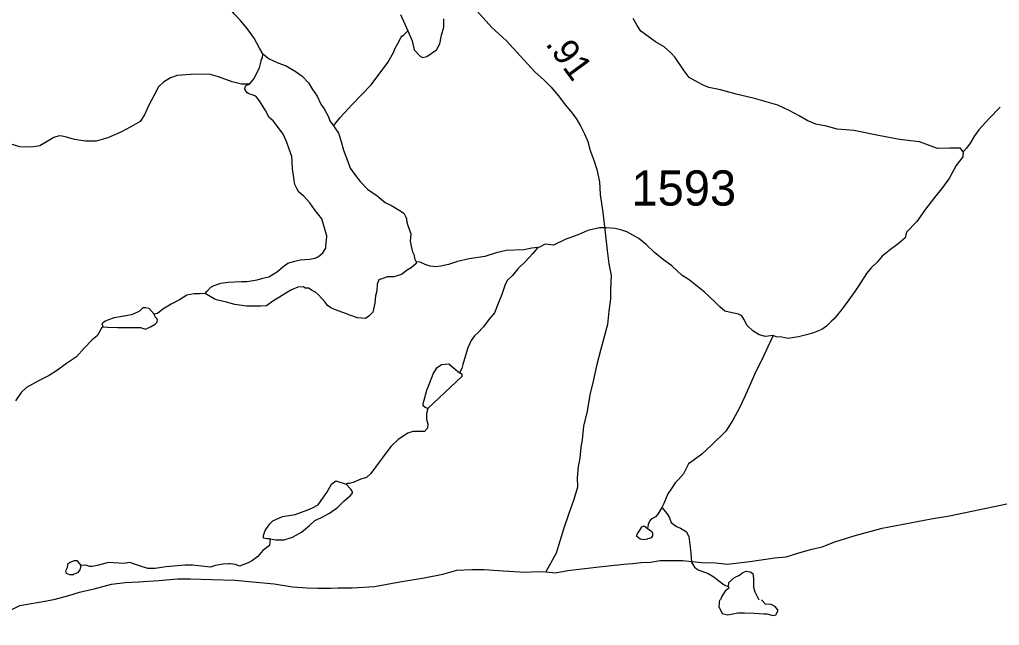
# Model space of a CAD drawing. Extents: x 1950930 to 2061844, y 904556 to 1017002.
# Drawn here: x 2022647 to 2027382, y 955358 to 958286 of the extents above; entities that cross this region are included whole.
import ezdxf

# ---------------------------------------------------------------- set-up
doc = ezdxf.new("R2010")
doc.units = 0
for name, color, linetype in [('Exist Hydrographic Creek Single Shore', 7, 'Continuous'), ('Exist Hydrographic Misc Water Feature', 7, 'Continuous'), ('Exist Road Primary US Structure Standard Bridge CELL', 7, 'Continuous'), ('Exist Road Secondary Type 51 Attributed', 7, 'Continuous'), ('Exist Road Secondary Type 51 Number Label', 7, 'Continuous')]:
    doc.layers.add(name, color=color, linetype=linetype)

msp = doc.modelspace()

# ---------------------------------------------------------------- linework, layer by layer
at = {"layer": 'Exist Hydrographic Creek Single Shore'}
for points in [[(2027386.7, 957862.8), (2027330.7, 957806.5), (2027282.7, 957752.7), (2027262.7, 957724.6), (2027241, 957688.6), (2027222.8, 957664.7), (2027207, 957646.6)], [(2027207, 957646.6), (2027204.8, 957622.7), (2027172.8, 957580.4), (2027141, 957520.7), (2027108.9, 957476.4), (2027069.2, 957426.3), (2027025, 957370.5), (2026983.1, 957310.3), (2026933.1, 957258.5), (2026927.3, 957230.4), (2026893.2, 957202.2), (2026855.2, 957174.5), (2026815.2, 957142.1), (2026791.3, 957114.4), (2026763.2, 957086.1), (2026739.3, 957058.1), (2026703.3, 957000.1), (2026683.3, 956972.3), (2026655.3, 956932.2), (2026619.5, 956884), (2026603.3, 956864), (2026583.5, 956840.1), (2026571.4, 956828.2), (2026547.3, 956804.1), (2026523.3, 956788.2), (2026483.3, 956772), (2026449.3, 956762.2), (2026411.3, 956752.1), (2026359.3, 956744), (2026331.3, 956751.8), (2026303.4, 956752.1), (2026289.4, 956759.9)], [(2026289.4, 956759.9), (2026273.3, 956725.8), (2026233.5, 956641.9), (2026203.4, 956581.8), (2026177.5, 956522), (2026149.7, 956461.9), (2026125.6, 956409.8), (2026093.5, 956349.8), (2026059.6, 956297.7), (2025991.6, 956229.8), (2025943.8, 956185.5), (2025907.7, 956157.7), (2025879.8, 956139.6), (2025855.8, 956091.5), (2025832, 956063.5), (2025815.9, 956047.7), (2025797.9, 956019.6), (2025780, 955993.7), (2025760, 955947.5), (2025750.1, 955927.7)]]:
    msp.add_lwpolyline(points, dxfattribs=at)
at = {"layer": 'Exist Hydrographic Misc Water Feature'}
for points in [[(2023822.6, 958120.4), (2023806.4, 958148.3), (2023780.5, 958196.5), (2023746.3, 958242.5), (2023712.4, 958282.5), (2023684.2, 958314.3), (2023652.5, 958352.4), (2023634.2, 958390.5), (2023612.3, 958424.4), (2023604.3, 958452.5), (2023590.2, 958484.3), (2023578.3, 958540.3), (2023572.3, 958568.3), (2023562, 958610.2), (2023562.1, 958646.3), (2023564.2, 958654.5), (2023562.3, 958686.3)], [(2024488.4, 958310.8), (2024522.6, 958231)], [(2024522.6, 958231), (2024544.5, 958182.9), (2024554.4, 958139.1), (2024582.4, 958108.9), (2024594.4, 958102.8), (2024614.5, 958107), (2024662.4, 958139.1), (2024678.5, 958169), (2024684.4, 958203), (2024686.6, 958211.1), (2024696.5, 958249), (2024696.4, 958289.1)], [(2027207, 957646.6), (2027194.9, 957664.6), (2027143, 957664.4), (2027082.9, 957662.3), (2026996.9, 957694.3), (2026898.7, 957706.5), (2026798.7, 957726.3), (2026678.8, 957750.1), (2026598.8, 957756), (2026546.6, 957770.3), (2026494.7, 957780.2), (2026452.7, 957798.1), (2026414.8, 957819.9), (2026366.7, 957846.2), (2026310.8, 957872), (2026198.6, 957903.8), (2026110.8, 957926), (2026062.8, 957937.8), (2026034.7, 957945.9), (2025978.5, 957957.9), (2025946.6, 957969.8), (2025912.6, 957989.8), (2025882.7, 958005.9), (2025858.4, 958037.9), (2025814.5, 958101.8), (2025794.6, 958125.8), (2025762.4, 958153.7), (2025720.6, 958177.6), (2025660.4, 958221.5), (2025648.5, 958229.6), (2025632.3, 958257.5), (2025612.3, 958291.7)], [(2024164.5, 957772.7), (2024196.5, 957812.7), (2024254.6, 957874.9), (2024346.5, 957970.8), (2024426.5, 958078.7), (2024454.4, 958126.7), (2024462.4, 958146.9), (2024474.4, 958170.9), (2024490.4, 958200.8), (2024494.4, 958205), (2024502.4, 958211), (2024522.6, 958231)], [(2023758.5, 957974.4), (2023780.4, 958000.5), (2023794.5, 958032.4), (2023806.4, 958052.5), (2023810.4, 958072.4), (2023816.4, 958092.3), (2023820.5, 958100.5), (2023822.6, 958120.4)], [(2023822.6, 958120.4), (2023852.6, 958096.5), (2023894.5, 958076.6), (2023934.6, 958062.6), (2023978.4, 958036.5), (2024012.6, 958012.5), (2024042.5, 957980.7), (2024062.5, 957948.7), (2024084.5, 957916.5), (2024102.7, 957876.7), (2024118.7, 957854.7), (2024140.5, 957816.5), (2024146.7, 957796.7), (2024164.5, 957772.7)], [(2023758.5, 957974.4), (2023734.6, 957974.2), (2023718.5, 957974.3), (2023674.4, 957984.4), (2023608.6, 958008.4), (2023562.6, 958022.1), (2023474.6, 958020.3), (2023408.6, 958016.1), (2023376.5, 958004.3), (2023342.6, 957984), (2023318.5, 957960.2), (2023296.6, 957920), (2023270.7, 957872), (2023250.7, 957826.1), (2023228.7, 957794.1), (2023184.5, 957768.1), (2023136.8, 957742.1), (2023072.8, 957713.9), (2023016.7, 957698), (2022964.9, 957697.8), (2022912.8, 957705.8), (2022872.7, 957717.8), (2022852.8, 957721.8), (2022838.7, 957723.7), (2022812.6, 957715.7), (2022744.9, 957675.8), (2022704.7, 957669.7), (2022648.6, 957671.5), (2022580.8, 957691.6)], [(2023543.3, 956962.2), (2023553, 956974.1), (2023571.1, 956992.1), (2023587, 957000.3), (2023619.1, 957012.1), (2023655.3, 957016.3), (2023719, 957020.2), (2023747.3, 957020.3), (2023795, 957028.5), (2023823.1, 957036.5), (2023851.1, 957042.4), (2023893, 957068.5), (2023919, 957090.6), (2023943, 957108.5), (2023971.1, 957116.4), (2024003.1, 957124.6), (2024047.2, 957128.6), (2024075.1, 957132.6), (2024091.1, 957140.5), (2024113.1, 957158.4), (2024123, 957176.6), (2024127, 957180.5), (2024126.9, 957192.6), (2024131.1, 957236.5), (2024130.9, 957240.4), (2024122.9, 957268.5), (2024107, 957322.7), (2024072.8, 957368.6), (2024048.9, 957400.7), (2024019, 957434.4), (2023996.8, 957452.6), (2023984.7, 957472.5), (2023976.8, 957488.5), (2023973, 957508.6), (2023970.9, 957532.6), (2023965, 957564.5), (2023964.7, 957600.6), (2023962.9, 957624.6), (2023948.7, 957664.6), (2023936.9, 957696.4), (2023920.9, 957732.5), (2023892.7, 957768.5), (2023872.6, 957796.5), (2023852.6, 957812.3), (2023834.6, 957846.5), (2023806.7, 957892.4), (2023788.5, 957916.4), (2023766.7, 957924.4), (2023754.6, 957926.3), (2023746.5, 957932.3), (2023742.6, 957936.3), (2023734.7, 957950.3), (2023738.6, 957964.3), (2023742.6, 957968.5), (2023758.5, 957974.4)], [(2024164.5, 957772.7), (2024188.7, 957736.8), (2024200.7, 957696.8), (2024212.6, 957654.5), (2024232.8, 957600.6), (2024245, 957568.6), (2024270.8, 957532.6), (2024292.8, 957502.6), (2024328.8, 957466.7), (2024374.8, 957434.9), (2024412.8, 957402.6), (2024445, 957386.9), (2024481, 957364.8), (2024503, 957350.9), (2024513.1, 957331), (2024516.8, 957322.7), (2024517, 957314.8), (2024523.1, 957290.7), (2024537, 957250.7), (2024535, 957215), (2024539.1, 957191), (2024545, 957162.9), (2024553.2, 957146.7), (2024555.2, 957130.9), (2024563.1, 957115)], [(2026289.4, 956759.9), (2026251.5, 956753.8), (2026221.5, 956762), (2026191.4, 956781.9), (2026163.4, 956807.8), (2026147.3, 956838), (2026137.5, 956853.9), (2026121.2, 956861.8), (2026075.5, 956871.6), (2026055.2, 956877.6), (2026031.4, 956897.8), (2026007.3, 956921.6), (2025955.1, 956969.6), (2025883.1, 957027.6), (2025849.1, 957049.6), (2025799.2, 957095.6), (2025759.1, 957125.6), (2025715.2, 957159.7), (2025675, 957199.6), (2025639.2, 957227.6), (2025581.1, 957259.6), (2025557, 957267.7), (2025525, 957275.5), (2025481.1, 957279.4), (2025448.9, 957279.4), (2025393.2, 957267.4), (2025349.2, 957247.4), (2025283, 957223.5), (2025227, 957195.4), (2025187.1, 957201.2), (2025159.2, 957185.3), (2025151, 957185.2)], [(2025151, 957185.2), (2025123, 957181.2), (2025083.1, 957173.1), (2024999, 957169.3), (2024949.3, 957159.2), (2024895.1, 957140.9), (2024819, 957129), (2024763, 957117.1), (2024719, 957102.9), (2024683.1, 957094.8), (2024659.1, 957091), (2024631.3, 957094.9), (2024607.1, 957102.9), (2024583.1, 957112.9), (2024563.1, 957115)], [(2025151, 957185.2), (2025125, 957153.2), (2025091.1, 957117.2), (2025055.3, 957081.2), (2025029, 957049.2), (2025003.3, 957025.1), (2024991.3, 957001.1), (2024977.2, 956957.1), (2024959.3, 956913.2), (2024941.3, 956869.2), (2024915.3, 956836.9), (2024889.3, 956801.1), (2024859.5, 956771.2), (2024845.4, 956757), (2024829.2, 956735), (2024813.4, 956698.9), (2024807.4, 956679), (2024789.4, 956619), (2024783.4, 956599.1), (2024773.5, 956579)], [(2024563.1, 957115), (2024563.2, 957106.8), (2024539.2, 957086.9), (2024519.3, 957074.9), (2024493.2, 957054.7), (2024455.3, 957042.7), (2024423.1, 957042.7), (2024411.2, 957038.7), (2024383.1, 957028.8), (2024375.1, 957006.6), (2024373.1, 956974.9), (2024367.4, 956950.7), (2024363.3, 956914.7), (2024353.3, 956872.5), (2024335.1, 956852.6), (2024319.2, 956840.8), (2024279.2, 956844.5), (2024243.3, 956856.8), (2024213.4, 956868.6), (2024181.2, 956880.7), (2024151.2, 956892.5), (2024135.4, 956904.6), (2024123.3, 956920.6), (2024107.2, 956938.7), (2024091.2, 956956.4), (2024077.3, 956968.5), (2024061.1, 956976.4), (2024043.3, 956988.6), (2024027.2, 956988.6), (2024019.1, 956994.7), (2023991.2, 956992.6), (2023961.1, 956980.4), (2023933.2, 956964.6), (2023903.2, 956944.6), (2023871.3, 956924.5), (2023839.3, 956902.2), (2023811.1, 956900.5), (2023771.4, 956900.4), (2023743.1, 956900.3), (2023687.2, 956908.3), (2023647.1, 956920.3), (2023599.1, 956932.2), (2023587.4, 956936.3), (2023567.3, 956948.2), (2023551.1, 956958.1), (2023543.3, 956962.2)], [(2023543.3, 956962.2), (2023519.3, 956960.1), (2023491, 956960.3), (2023455.1, 956954.2), (2023419.3, 956932.3), (2023379.1, 956910.1), (2023339.2, 956886), (2023313.2, 956866.2), (2023297.4, 956861.9)], [(2023051.3, 956801.7), (2023045.3, 956814), (2023049.4, 956821.8), (2023061.4, 956829.7), (2023077.3, 956836), (2023105.4, 956845.9), (2023151.2, 956853.8), (2023153.1, 956854.1), (2023193.3, 956862.1), (2023227.1, 956877.8), (2023243.2, 956893.9), (2023257.3, 956893.9), (2023271.1, 956892), (2023297.4, 956861.9)], [(2023051.3, 956801.7), (2023071.3, 956800), (2023119.1, 956798), (2023179.2, 956798.1), (2023231.4, 956798), (2023255.2, 956790), (2023283.3, 956802.2), (2023301.3, 956813.9), (2023309.3, 956822), (2023313.2, 956834), (2023309.4, 956842), (2023301.4, 956850), (2023297.4, 956861.9)], [(2023051.3, 956801.7), (2023043.3, 956794), (2023021.2, 956757.7), (2022997.5, 956737.9), (2022959.2, 956698), (2022921.3, 956655.8), (2022873.3, 956623.6), (2022829.4, 956591.7), (2022789.5, 956565.6), (2022737.4, 956539.8), (2022679.3, 956507.5), (2022653.5, 956483.4), (2022627.4, 956443.6)], [(2024619.6, 956406.9), (2024607.6, 956410.8), (2024597.6, 956418.9), (2024597.5, 956430.7), (2024601.4, 956446.7), (2024615.5, 956495), (2024641.6, 956565), (2024645.4, 956574.8), (2024665.4, 956604.9), (2024685.4, 956618.9), (2024721.6, 956623.1), (2024773.5, 956579)], [(2024619.6, 956406.9), (2024785.6, 956563), (2024785.4, 956566.9), (2024785.5, 956570.9), (2024773.5, 956579)], [(2024619.6, 956406.9), (2024613.5, 956382.8), (2024613.6, 956354.9), (2024619.7, 956330.8), (2024617.6, 956310.8), (2024603.5, 956294.7), (2024575.6, 956295), (2024547.7, 956294.9), (2024523.6, 956286.8), (2024475.7, 956256.7), (2024441.5, 956222.6), (2024403.8, 956172.8), (2024383.9, 956146.7), (2024343.7, 956092.7), (2024323.9, 956072.7), (2024295.8, 956064.5), (2024259.7, 956048.5), (2024239.6, 956044.6), (2024231.8, 956044.5), (2024225.8, 956040.6)], [(2023858, 955776.2), (2023841.9, 955776.2), (2023825.9, 955780.2), (2023825.8, 955792.3), (2023833.9, 955816.4), (2023855.9, 955848.5), (2023870, 955864.2), (2023918, 955884.3), (2023977.9, 955894.5), (2024039.8, 955916.5), (2024062, 955926.6), (2024089.8, 955940.4), (2024103.7, 955962.4), (2024131.7, 956000.6), (2024153.9, 956040.5), (2024175.9, 956056.5), (2024225.8, 956040.6)], [(2023858, 955776.2), (2023885.8, 955772.4), (2023925.9, 955772.5), (2023965.8, 955784.5), (2024010, 955808.5), (2024048, 955840.5), (2024073.8, 955864.6), (2024106, 955880.4), (2024143.8, 955900.6), (2024183.7, 955928.6), (2024215.9, 955960.5), (2024244, 955984.5), (2024255.7, 955996.7), (2024255.9, 956004.6), (2024247.9, 956016.6), (2024225.8, 956040.6)], [(2025750.1, 955927.7), (2025732, 955895.6), (2025719.9, 955883.7), (2025700, 955871.6), (2025691.9, 955861.6), (2025687.8, 955853.5), (2025684, 955845.4), (2025682, 955827.4)], [(2025750.1, 955927.7), (2025776, 955897.6), (2025788.1, 955877.7), (2025795.8, 955855.5), (2025822, 955835.6), (2025841.8, 955827.6), (2025868.1, 955811.7), (2025882, 955787.8), (2025889.9, 955723.6), (2025890.2, 955707.5), (2025894.2, 955663.5), (2025908.2, 955639.5), (2025926, 955627.7), (2025974.2, 955609.6), (2026002.1, 955593.6), (2026026.3, 955573.8), (2026052.1, 955553.9), (2026072.3, 955545.6)], [(2025682, 955827.4), (2025702, 955811.5), (2025706.1, 955803.6), (2025705.9, 955791.4), (2025698.1, 955779.4), (2025682, 955777.5), (2025680, 955775.5), (2025666.1, 955771.6), (2025646.2, 955775.6), (2025630, 955787.4), (2025629.8, 955795.6), (2025636, 955807.6), (2025642.1, 955815.4), (2025654, 955835.5), (2025665.9, 955839.5), (2025682, 955827.4)], [(2023858, 955776.2), (2023854.1, 955744.5), (2023822.1, 955720.2), (2023797.8, 955692.1), (2023772.2, 955672.3), (2023751.9, 955660.3), (2023730.1, 955652.2), (2023709.9, 955644.1), (2023690, 955652.4), (2023663.9, 955656.2), (2023656, 955656.4), (2023630, 955654.3), (2023594.1, 955648.1), (2023570, 955640.1), (2023481.9, 955650.1), (2023446.2, 955650.2), (2023354.1, 955641.9), (2023302.1, 955633.8), (2023278.1, 955634), (2023266, 955633.9), (2023225.9, 955645.9), (2023202.1, 955653.9), (2023179.9, 955662), (2023150, 955658), (2023075.9, 955661.8), (2023022.1, 955647.8), (2022998.1, 955643.7), (2022985.9, 955643.7), (2022966.1, 955649.6), (2022942.1, 955647.8)], [(2022942.1, 955647.8), (2022938, 955627.6), (2022925.9, 955611.8), (2022910, 955605.8), (2022906, 955603.6), (2022890, 955603.6), (2022874, 955609.5), (2022870, 955621.8), (2022877.9, 955637.7), (2022880.1, 955651.8), (2022881.9, 955657.6), (2022891.8, 955663.7), (2022912, 955671.8), (2022923.9, 955671.9), (2022942.1, 955647.8)], [(2026072.3, 955545.6), (2026074, 955565.9), (2026102.1, 955589.9), (2026126.3, 955601.9), (2026142.3, 955613.7), (2026158.1, 955619.9), (2026178.1, 955617.9), (2026190.1, 955609.7), (2026194.2, 955585.7), (2026194.3, 955543.7), (2026200, 955519.9), (2026216.1, 955487.8), (2026220.3, 955481.8)], [(2026072.3, 955545.6), (2026074.1, 955537.7), (2026056.1, 955523.6), (2026040.1, 955499.6), (2026034.2, 955481.7)], [(2026029.6, 955481.8), (2026025.6, 955449.7), (2026041.7, 955415.6), (2026069.8, 955409.8), (2026117.6, 955419.9), (2026149.7, 955419.9), (2026197.6, 955417.9), (2026245.8, 955414), (2026257.6, 955413.7), (2026289.6, 955405.9), (2026301.8, 955409.9), (2026313.7, 955430), (2026299.6, 955448), (2026279.5, 955459.9), (2026251.7, 955461.8), (2026231.7, 955481.9)]]:
    msp.add_lwpolyline(points, dxfattribs=at)
at = {"layer": 'Exist Road Secondary Type 51 Attributed'}
for points in [[(2024844.4, 958342.9), (2024928.4, 958247.1), (2025000.5, 958183), (2025066.6, 958111), (2025138.6, 958031), (2025180.7, 957995.2), (2025214.8, 957961), (2025250.7, 957917.1), (2025282.8, 957873.2), (2025310.7, 957841.2), (2025336.8, 957807.3), (2025358.8, 957769.2), (2025376.9, 957733.2), (2025393, 957697.3), (2025404.8, 957653.2), (2025422.9, 957607.2), (2025436.9, 957561.3), (2025449.1, 957501.2), (2025453.1, 957441.1), (2025465, 957353.3), (2025477.2, 957257.2), (2025487.2, 957169.2), (2025495.3, 957105.2), (2025505.3, 957049.1), (2025503.3, 956981.2), (2025503.4, 956937.1), (2025495.4, 956877.1), (2025487.4, 956813.2), (2025471.4, 956753.2), (2025455.5, 956693.1), (2025435.5, 956613.1), (2025419.5, 956539.2), (2025403.5, 956473.1), (2025389.7, 956393.1), (2025371.8, 956321.1), (2025365.8, 956255), (2025359.9, 956219.1), (2025353.8, 956167), (2025345.7, 956127), (2025341.8, 956071), (2025343.9, 956027), (2025325.8, 955966.9), (2025302, 955899), (2025276, 955822.9), (2025240, 955706.9), (2025189.7, 955617)], [(2025189.7, 955617), (2025234.6, 955612.1), (2025297.2, 955623.8), (2025433, 955640.5), (2025567.4, 955654.7), (2025608.5, 955657.6), (2025650.5, 955662.5), (2025696.4, 955664.4), (2025743.3, 955671.3), (2025806.9, 955672.3), (2025850.8, 955671.3), (2025943.7, 955662.5), (2026009.7, 955661), (2026068.3, 955655.1), (2026175.8, 955666.9), (2026297, 955684.5), (2026351.7, 955689.4), (2026408.4, 955707), (2026470, 955724.6), (2026525.7, 955738.3), (2026587.3, 955761.8), (2026685, 955792.1), (2026815.1, 955828.5), (2027052, 955872.7), (2027141.9, 955888.6), (2027749.8, 956015.2)], [(2022453.8, 955358.5), (2022648, 955455.1), (2022777.9, 955477.5), (2022818.6, 955484.9), (2022884.1, 955502.5), (2022935.9, 955519.2), (2023014.1, 955536.8), (2023090.3, 955557.3), (2023156.8, 955565.2), (2023221.3, 955569.1), (2023320, 955574.9), (2023409.4, 955583.2), (2023472.9, 955583.2), (2023573.6, 955580.3), (2023688, 955577.4), (2023772, 955568.6), (2023876.6, 955558.8), (2023966, 955545.6), (2024034.4, 955540.7), (2024088.2, 955538.7), (2024120.4, 955538.7), (2024151.7, 955538.7), (2024186.9, 955540.7), (2024253.4, 955539.7), (2024361.4, 955546.1), (2024484.5, 955569.6), (2024602.8, 955589.1), (2024692.7, 955606.7), (2024760.1, 955624.6), (2024832, 955628.7), (2024892.1, 955628.7), (2024984.2, 955622.7), (2025092, 955614.9), (2025148.1, 955618.9), (2025189.7, 955617)]]:
    msp.add_lwpolyline(points, dxfattribs=at)

# ---------------------------------------------------------------- texts
at = {"layer": 'Exist Road Primary US Structure Standard Bridge CELL'}
msp.add_text('.91', height=125, rotation=306.1832, dxfattribs=at).set_placement((2025185.2, 958167.9))
at = {"layer": 'Exist Road Secondary Type 51 Number Label'}
msp.add_text('1593', height=170, dxfattribs=at).set_placement((2025604, 957387))

doc.saveas('drawing.dxf')
